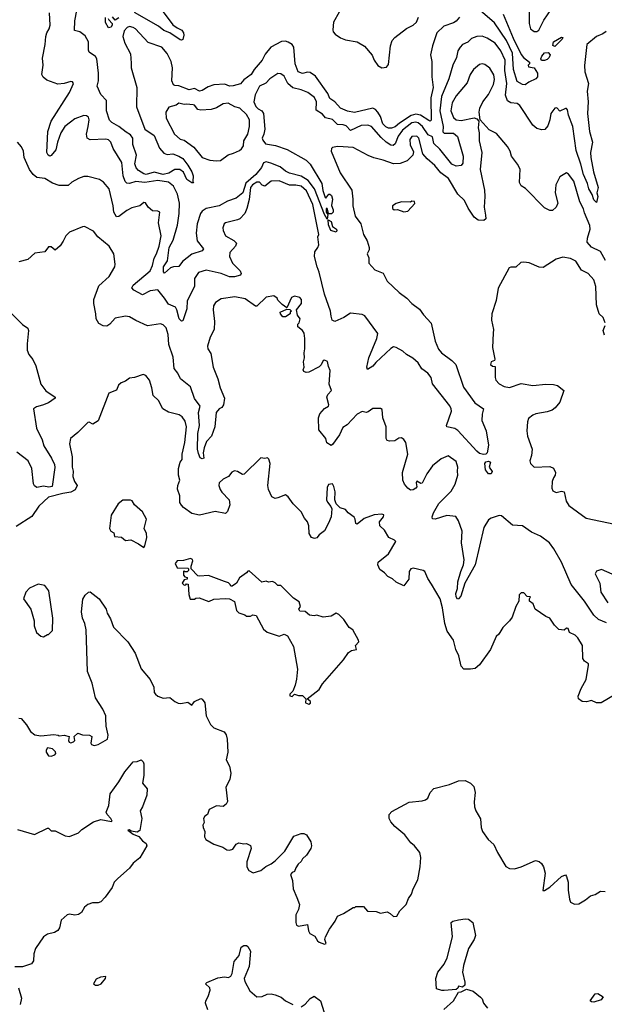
# Model space of a CAD drawing. Extents: x 1839239 to 1929705, y 762242 to 910352.
# Tile 274 of 429: x 1904802 to 1909294, y 843967 to 851535. Entities that reach past the tile are written whole.
import ezdxf

# ---------------------------------------------------------------- set-up
doc = ezdxf.new("R2010")
doc.units = 0

msp = doc.modelspace()

# ---------------------------------------------------------------- linework, layer by layer
at = {"layer": '0CON10XD'}
for points in [[(1908517.8, 851577.8), (1908593.8, 851393.8), (1908655, 851268.8), (1908674.1, 851244.1), (1908718.3, 851208.3), (1908720, 851195), (1908710, 851185), (1908711.7, 851171.7), (1908755, 851164.2), (1908781.2, 851125), (1908781.2, 851095), (1908769.2, 851080.8), (1908713.9, 851056.1), (1908685, 851033.3), (1908665, 851036.7), (1908625, 851060), (1908597.4, 851152.6), (1908588.3, 851278.3), (1908542.6, 851375), (1908450.4, 851510.4), (1908305, 851635.7)], [(1908715.8, 851595), (1908718, 851505), (1908726.7, 851465), (1908755, 851444), (1908775, 851444.2), (1908791.2, 851455), (1908829.1, 851530.9), (1908914.2, 851655)], [(1906768, 850568), (1906858.6, 850538.6), (1907002.7, 850455), (1907034.6, 850425), (1907124.6, 850275), (1907131.4, 850221.4), (1907149.3, 850169.3), (1907155, 850163.8), (1907176.8, 850193.2), (1907185, 850194.4), (1907197.8, 850185), (1907204.7, 850154.7), (1907197.5, 850107.5), (1907210, 850075), (1907209.8, 850055), (1907197.1, 850042.9), (1907182.1, 850042.1), (1907175.7, 850045.7), (1907165.6, 850085), (1907156.4, 850083.6), (1907155.9, 850055.9), (1907168.8, 850038.8), (1907165, 850002.5), (1907145, 850036.7), (1907068.7, 850235), (1907018.3, 850298.3), (1906965, 850332.5), (1906875, 850355.6), (1906845, 850371.6), (1906805, 850405.2), (1906731.2, 850431.2), (1906695, 850442.9), (1906675.5, 850434.5), (1906660.8, 850399.2), (1906617.3, 850345), (1906540.1, 850279.9), (1906517.1, 850205), (1906465, 850163.1), (1906400.2, 850139.8), (1906334.5, 850105.5), (1906235, 850084.7), (1906205, 850063.6), (1906192.6, 850045), (1906167.1, 849965), (1906158.4, 849895), (1906166.6, 849836.6), (1906214.3, 849775), (1906205, 849758.1), (1906125, 849733.3), (1906054, 849676), (1906025, 849638.1), (1905985, 849636.1), (1905961.9, 849628.1), (1905915, 849586.9), (1905906.4, 849596.4), (1905906.5, 849635), (1905937.6, 849682.4), (1905952, 849785), (1905981.6, 849841.6), (1906014, 849955), (1906027.5, 850045), (1906029.2, 850125), (1906014.6, 850195), (1905985, 850254.4), (1905945, 850287.2), (1905865, 850300), (1905765, 850283.8), (1905695, 850291.2), (1905645, 850276.4), (1905625, 850277.8), (1905611.6, 850291.6), (1905597, 850335), (1905587.1, 850437.1), (1905521.5, 850545), (1905503.1, 850595), (1905485, 850610.6), (1905465, 850617.3), (1905345, 850610.5), (1905321.1, 850625), (1905314.6, 850655), (1905329.3, 850715), (1905335.7, 850765.7), (1905331.2, 850785), (1905315, 850797.5), (1905295, 850799.4), (1905225, 850772.4), (1905191.6, 850748.4), (1905149.1, 850715), (1905117.3, 850665), (1905092.1, 850595), (1905081.1, 850535), (1905045, 850491.8), (1905035, 850487.5), (1905020.6, 850495), (1905011.8, 850515), (1905019.6, 850675), (1905043.1, 850755), (1905186.2, 850975), (1905216.2, 851045), (1905207, 851057), (1905195, 851059.2), (1905145, 851044.3), (1905095, 851039.2), (1905010.3, 851070.3), (1904983.2, 851093.2), (1904972, 851115), (1904981.9, 851185), (1904978.3, 851238.3), (1904999.4, 851345), (1905003.3, 851405), (1905011.9, 851435), (1905030, 851465), (1905035.6, 851494.4), (1905032.3, 851587.7)], [(1905658.3, 851201.7), (1905658.7, 851165), (1905701.2, 851015), (1905700.9, 850865), (1905763.3, 850695), (1905834.6, 850645), (1905877.9, 850547.9), (1905908.8, 850508.8), (1905935, 850498.2), (1905978.8, 850505), (1906025, 850486.9), (1906055, 850467.5), (1906095, 850416.2), (1906125.8, 850365), (1906136, 850335), (1906132.5, 850292.5), (1906137.5, 850282.5), (1906125, 850280), (1906086.1, 850306.1), (1906062.2, 850362.2), (1906033.3, 850383.3), (1905995, 850382.7), (1905948.1, 850355), (1905905, 850346.2), (1905835, 850363.8), (1905775, 850344.8), (1905755, 850349.7), (1905715.6, 850375), (1905696.9, 850396.9), (1905686.4, 850426.4), (1905700.4, 850495), (1905671.8, 850575), (1905671.1, 850625), (1905655, 850650), (1905619.7, 850669.7), (1905564.5, 850714.5), (1905510, 850745), (1905493.2, 850763.2), (1905470.2, 850835), (1905469.3, 850915), (1905425, 850960.4), (1905396.7, 851025), (1905407.5, 851065), (1905408, 851125), (1905394.6, 851235), (1905385, 851251.5), (1905337.5, 851285), (1905332.1, 851302.1), (1905331.9, 851365), (1905305, 851410), (1905265, 851441.5), (1905222.8, 851452.8), (1905226.3, 851526.3), (1905241.2, 851605)], [(1905898, 851605), (1905980, 851495), (1906011.5, 851471.5), (1906047.5, 851455), (1906060.8, 851435), (1906064, 851415), (1906056.4, 851383.6), (1906045, 851377.5), (1906035, 851380), (1905955, 851433.8), (1905911.2, 851451.2), (1905870, 851485), (1905685, 851590)], [(1907256.5, 851593.5), (1907213.1, 851515), (1907207.9, 851457.9), (1907211.7, 851441.7), (1907225.7, 851425), (1907267.1, 851395), (1907305, 851379.6), (1907395, 851364.8), (1907450.8, 851330.8), (1907511.4, 851261.4), (1907525, 851223.3), (1907555, 851182.5), (1907585, 851166.2), (1907620.2, 851169.8), (1907635, 851190), (1907651.2, 851335), (1907664.1, 851375), (1907685, 851398.1), (1907775, 851466.9), (1907826.5, 851493.5), (1907852.1, 851515), (1907865.9, 851554.1)], [(1905483.3, 851545), (1905486.2, 851535), (1905512.5, 851505), (1905513.3, 851495), (1905505, 851477.5), (1905485, 851473.3), (1905462.6, 851512.6), (1905460.8, 851550.8)], [(1905565, 851548.8), (1905535, 851532.5), (1905516.1, 851556.1)], [(1908181.6, 851555), (1908155.4, 851524.6), (1908135, 851509.8), (1908061.5, 851485), (1908008.5, 851435), (1907972.9, 851335), (1907960, 851265), (1907968.8, 851215), (1907968.2, 851095), (1907979.5, 851015), (1907961, 850935), (1907965, 850763.8), (1907955, 850755.5), (1907945, 850759.1), (1907881.2, 850801.2), (1907845, 850809), (1907811.1, 850798.9), (1907721.4, 850738.6), (1907687.2, 850712.8), (1907658.5, 850701.5), (1907635, 850702.3), (1907615, 850710.6), (1907591.3, 850735), (1907575, 850790.5), (1907555, 850823.6), (1907535, 850845.3), (1907515, 850854.7), (1907375, 850821.6), (1907322.3, 850832.3), (1907268.1, 850855), (1907225, 850904), (1907185, 850929.4), (1907169, 850969), (1907075, 851100.2), (1907035, 851129.2), (1907015, 851130.8), (1906975, 851121.6), (1906941.8, 851135), (1906918.6, 851195), (1906908.8, 851325), (1906895, 851345.6), (1906865, 851363.6), (1906845, 851370.4), (1906815, 851368.5), (1906731.1, 851325), (1906689.2, 851270.8), (1906665, 851225.3), (1906605, 851152.9), (1906581.6, 851115), (1906525, 851072.1), (1906498.6, 851041.4), (1906443.5, 851026.5), (1906415, 851025.2), (1906379.7, 851039.7), (1906295, 851034.6), (1906251.3, 851018.7), (1906205, 850990.7), (1906185, 850986.5), (1906145, 851005.2), (1906105, 850995.2), (1906025, 851025.6), (1905995, 851028.2), (1905984.1, 851035), (1905972.4, 851065), (1905976.5, 851165), (1905967, 851215), (1905936.7, 851275), (1905894, 851324), (1905789.8, 851359.8), (1905691.4, 851465), (1905675, 851476.4), (1905645, 851483.3), (1905628.6, 851475), (1905605, 851449.4), (1905594.7, 851405), (1905610.4, 851355), (1905652.6, 851272.6), (1905658.3, 851201.7)], [(1909309.2, 851445), (1909283.8, 851426.2), (1909235, 851405.6), (1909160.9, 851345), (1909142.2, 851182.2), (1909144, 851135), (1909172, 851045), (1909163.1, 850985), (1909170.7, 850905), (1909164.6, 850815), (1909180.4, 850675), (1909204.5, 850595), (1909189.1, 850515), (1909190.8, 850475), (1909211.8, 850365), (1909246.7, 850245), (1909237.5, 850205), (1909243.8, 850175), (1909235, 850130), (1909215, 850150), (1909202.2, 850192.2), (1909175, 850236.2), (1909166, 850275), (1909133.2, 850345), (1909114.8, 850425), (1909079.1, 850529.1), (1909052.7, 850715), (1909020.1, 850800.1), (1909012, 850842), (1909005, 850851.4), (1908995, 850853.1), (1908952.3, 850832.3), (1908928.3, 850858.3), (1908915, 850855.8), (1908882.5, 850815), (1908874.6, 850765.4), (1908860.4, 850719.6), (1908837.6, 850692.4), (1908815, 850689.1), (1908775, 850700), (1908745.6, 850725), (1908644.3, 850875), (1908625, 850890), (1908575, 850895.3), (1908551.2, 850911.2), (1908534.7, 850955), (1908546.5, 851043.5), (1908529, 851145), (1908531.3, 851225), (1908498.6, 851295), (1908455, 851353.5), (1908395, 851393.5), (1908355, 851407.8), (1908315, 851405.5), (1908275, 851391.1), (1908245, 851361.4), (1908205, 851345.7), (1908185.5, 851324.5), (1908170, 851295), (1908159.6, 851245), (1908130.4, 851185), (1908099.3, 851080.7), (1908043.2, 850945), (1908031.7, 850835), (1908056.8, 850715), (1908054.1, 850674.1), (1908065, 850664.2), (1908135, 850663.7), (1908167, 850637), (1908211, 850485), (1908207.8, 850432.2), (1908194.4, 850415), (1908155, 850409.6), (1908122.4, 850425), (1908030, 850540), (1907985, 850583.2), (1907973.8, 850635), (1907940.5, 850650.5), (1907897.6, 850715), (1907865, 850742.7), (1907845, 850747.9), (1907815, 850742.6), (1907742.9, 850685), (1907710.7, 850639.3), (1907688.2, 850581.8), (1907672.8, 850567.2), (1907655, 850570.6), (1907618.9, 850595), (1907578.9, 850628.9), (1907505.7, 850715), (1907477.5, 850725), (1907425, 850721.3), (1907345, 850684.6), (1907310.3, 850720.3), (1907288.1, 850728.1), (1907245, 850729.6), (1907205, 850766.8), (1907151.5, 850781.5), (1907129.9, 850809.9), (1907080.6, 850840.6), (1907083.1, 850905), (1907066.4, 850936.4), (1907016.2, 850975), (1906966, 850996), (1906901.1, 851011.1), (1906861.9, 851045), (1906835, 851100.8), (1906808.7, 851118.7), (1906785, 851121.9), (1906725, 851081.4), (1906693.7, 851046.3), (1906644.9, 851025.1), (1906611.3, 850958.7), (1906602.7, 850905), (1906617.7, 850867.7), (1906635, 850849.6), (1906664, 850835), (1906675.3, 850815.3), (1906685.3, 850694.7), (1906679.4, 850655), (1906666.7, 850625), (1906669.3, 850609.3), (1906691.2, 850581.2), (1906768, 850568)], [(1908915, 851329.2), (1908897.8, 851337.8), (1908903.9, 851366.1), (1908965, 851402), (1908975, 851397.5), (1908970, 851385), (1908915, 851329.2)], [(1908811.7, 851221.7), (1908807.5, 851235), (1908814.2, 851255), (1908835, 851279.2), (1908862, 851282), (1908877.5, 851265), (1908870, 851245), (1908855, 851230), (1908835, 851222.5), (1908811.7, 851221.7)], [(1909302.7, 849685), (1909265, 849754.7), (1909195, 849787.4), (1909162.9, 849825), (1909163.9, 849856.1), (1909185.3, 849924.7), (1909184, 849954), (1909141.5, 850051.5), (1909135, 850081.4), (1909106.4, 850136.4), (1909060, 850295), (1909019.1, 850349.1), (1909005, 850358.8), (1908952.2, 850327.8), (1908922.2, 850265), (1908917.8, 850205), (1908937.1, 850125), (1908925, 850093.3), (1908895, 850068.8), (1908875, 850069.2), (1908835, 850090), (1908687.7, 850237.7), (1908655, 850257.5), (1908643.1, 850283.1), (1908647.3, 850387.3), (1908628, 850425), (1908580, 850485), (1908571.2, 850525), (1908551.2, 850561.2), (1908465, 850661.2), (1908408.3, 850688.3), (1908340, 850765), (1908332, 850825), (1908337.5, 850855), (1908361.4, 850905), (1908405, 850960.8), (1908442.7, 851037.3), (1908450.4, 851075), (1908445, 851111.2), (1908415, 851162.9), (1908375, 851190.8), (1908355, 851196), (1908335, 851192), (1908288.1, 851151.9), (1908262.7, 851115), (1908241.1, 851048.9), (1908155, 850950), (1908124.7, 850895), (1908114, 850835), (1908135, 850784.3), (1908155, 850764.6), (1908195, 850760), (1908295, 850780), (1908314, 850774), (1908330, 850755), (1908326.2, 850705), (1908334, 850665), (1908332.9, 850605), (1908354.3, 850515), (1908341.2, 850385), (1908372.7, 850225), (1908377.5, 850175), (1908371.5, 850095), (1908382.1, 850032.1), (1908384, 850005), (1908368.1, 849991.9), (1908325, 849994.4), (1908295, 850018.6), (1908247.7, 850087.7), (1908220.5, 850145), (1908170, 850195), (1908097.3, 850315), (1908039.3, 850359.3), (1907993.3, 850415), (1907932.9, 850465), (1907899.2, 850505), (1907868, 850625), (1907855, 850640.8), (1907815, 850638.5), (1907799.2, 850615), (1907802.1, 850572.1), (1907828.7, 850518.7), (1907823.1, 850495), (1907778.4, 850451.6), (1907725, 850429.7), (1907675, 850427.7), (1907596.3, 850456.3), (1907523.8, 850473.8), (1907480.7, 850490.7), (1907365, 850553.3), (1907286.9, 850556.9), (1907245, 850561.2), (1907205, 850552.5), (1907197.5, 850545), (1907196.7, 850525), (1907265, 850358.8), (1907354.3, 850225), (1907363.3, 850155), (1907362.7, 850105), (1907380.6, 850025), (1907424.4, 849965), (1907442.9, 849885), (1907471.1, 849835), (1907486.9, 849785), (1907487.5, 849765), (1907472.9, 849735), (1907486, 849705), (1907485.8, 849665), (1907531.3, 849611.3), (1907595, 849588), (1907625, 849526), (1907717.2, 849437.2), (1907778, 849395), (1907814.2, 849355), (1907875, 849311.2), (1907905.5, 849265.5), (1907965, 849203.3)], [(1906315, 850450), (1906345, 850453.3), (1906403.1, 850496.9), (1906445, 850508.6), (1906491.1, 850528.9), (1906507.4, 850542.6), (1906521.5, 850565), (1906525.6, 850605), (1906554.1, 850655.9), (1906568.5, 850715), (1906567.9, 850765), (1906546.2, 850806.2), (1906495, 850855.6), (1906455, 850865.7), (1906404.2, 850894.2), (1906365, 850888.6), (1906315, 850857.5), (1906274.4, 850845.6), (1906195, 850840), (1906170, 850845), (1906145, 850877.5), (1906135, 850881.1), (1906085, 850886.9), (1906065, 850882.7), (1906025, 850893.8), (1906005, 850879.1), (1905948.3, 850861.7), (1905925.8, 850825), (1905929.1, 850779.1), (1905990.8, 850655), (1906035, 850615.7), (1906065, 850608.9), (1906140.6, 850555), (1906205, 850475.6), (1906264.4, 850455.6), (1906315, 850450)], [(1907965, 849203.3), (1907994.3, 849065), (1908021.5, 849001.5), (1908043.1, 848975), (1908123.3, 848915), (1908152.3, 848885), (1908211.9, 848711.9), (1908300.2, 848590.2), (1908366.2, 848545), (1908356, 848504), (1908354.4, 848455), (1908385.8, 848374.2), (1908404, 848265), (1908394.2, 848205.8), (1908384.2, 848195.8), (1908365, 848192), (1908335, 848200.8), (1908315, 848218.6), (1908167.7, 848377.7), (1908145, 848391.8), (1908083.3, 848405), (1908080.8, 848415), (1908118.9, 848525), (1908118.6, 848545), (1908107.1, 848567.1), (1907975, 848735.7), (1907964.8, 848784.8), (1907939.1, 848819.1), (1907892.1, 848852.1), (1907865, 848897.1), (1907824.2, 848934.2), (1907775, 848960.8), (1907745, 848986.9), (1907695, 849016.5), (1907675, 849020), (1907655, 849007.3), (1907538.8, 848901.2), (1907515, 848871.4), (1907475, 848847.5), (1907468.8, 848865), (1907483.8, 848935), (1907546.9, 849085), (1907554.2, 849124.2), (1907455, 849259.5), (1907435, 849268.5), (1907345, 849278.6), (1907293.3, 849245), (1907225, 849215.8), (1907204.5, 849224.5), (1907195.4, 849255.4), (1907189.2, 849295), (1907145.2, 849425), (1907103.9, 849595), (1907086.9, 849635), (1907066.3, 849716.3), (1907069.5, 849750.5), (1907094.2, 849785), (1907100, 849805), (1907092.5, 849865), (1907100, 849885), (1907056, 850115), (1907005, 850220.9), (1906965, 850256.4), (1906925, 850264.3), (1906875, 850264.2), (1906795.4, 850295.4), (1906735, 850293.1), (1906685, 850255.4), (1906665, 850262.7), (1906645, 850286.2), (1906625, 850286.3), (1906591.9, 850265), (1906577, 850245), (1906566.2, 850153.8), (1906547.3, 850085), (1906531.9, 850045), (1906495, 850005.6), (1906475, 849995.6), (1906385, 849974.2), (1906372.5, 849965), (1906364.2, 849935.8), (1906365.8, 849915), (1906384.2, 849875), (1906448.3, 849838.3), (1906467.6, 849817.6), (1906461.1, 849795), (1906417.3, 849745), (1906413.6, 849715), (1906437.3, 849665), (1906496.5, 849605), (1906504.4, 849585), (1906498.2, 849571.8), (1906451.7, 849558.3), (1906415, 849558.8), (1906351.2, 849585), (1906235, 849611.1), (1906176.7, 849593.3), (1906144.4, 849545), (1906144.6, 849485), (1906090, 849375), (1906086.2, 849313.8), (1906055, 849221.2), (1906045, 849218.8), (1906027.5, 849235), (1906010.9, 849305), (1905999.5, 849325), (1905945, 849348.9), (1905915.4, 849395), (1905865, 849459.1), (1905805, 849450), (1905745, 849419.2), (1905680, 849455), (1905664.2, 849475), (1905673.1, 849495), (1905803.8, 849605), (1905823.1, 849645), (1905835, 849702), (1905854.7, 849735), (1905873.1, 849795), (1905889.6, 849875), (1905870, 849975), (1905880, 850055), (1905865, 850062.9), (1905823.3, 850065), (1905788.8, 850095), (1905768.3, 850128.3), (1905755, 850130.8), (1905725, 850105.7), (1905665, 850088.2), (1905625, 850067.5), (1905565, 850022.9), (1905545, 850019.2), (1905524.6, 850055), (1905519.6, 850105), (1905490.6, 850235), (1905447.6, 850287.6), (1905415, 850305.7), (1905325, 850330.4), (1905295, 850329.2), (1905255, 850315.6), (1905203.8, 850286.2), (1905175, 850261.4), (1905105, 850260), (1905055, 850278.8), (1904995, 850314.2), (1904935, 850322.2), (1904904.7, 850344.7), (1904878.9, 850385), (1904835.6, 850475), (1904830.6, 850525), (1904816.8, 850556.8), (1904785, 850593.3)], [(1907755, 850058.8), (1907785, 850063.3), (1907838.3, 850121.7), (1907835, 850136.7), (1907815, 850140), (1907805, 850132.5), (1907736.2, 850136.2), (1907695, 850122.5), (1907667.5, 850105), (1907667.5, 850085), (1907680, 850075), (1907705, 850077.5), (1907755, 850058.8)], [(1907235, 849902.5), (1907193.1, 849915), (1907175, 849957.5), (1907172.5, 849997.5), (1907195, 849983.8), (1907205.6, 849945.6), (1907236.2, 849925), (1907240, 849915), (1907235, 849902.5)], [(1908735, 847597), (1908665, 847645.5), (1908589.4, 847649.4), (1908505, 847722.5), (1908487, 847723), (1908426.1, 847703.9), (1908405, 847690), (1908368.3, 847631.7), (1908301.9, 847345), (1908221.4, 847205), (1908190.8, 847105), (1908175, 847083.3), (1908165, 847080), (1908155, 847100), (1908154.4, 847125), (1908165.6, 847164.4), (1908170, 847215), (1908190.7, 847295), (1908212.4, 847345), (1908216.6, 847383.4), (1908198.2, 847515), (1908200.9, 847605), (1908175, 847683.8), (1908154, 847716), (1908085, 847724.5), (1907995, 847695.8), (1907975, 847697.5), (1907971.4, 847715), (1907980.6, 847745), (1908023.6, 847816.4), (1908118.3, 847911.7), (1908149.1, 847965), (1908169.5, 848035), (1908165.6, 848065), (1908170, 848095), (1908155, 848138.8), (1908095, 848182.5), (1908041.2, 848158.8), (1907974.2, 848105), (1907931.1, 848045), (1907895, 847973.8), (1907885, 847970), (1907855, 847989.2), (1907847.5, 847975), (1907853.3, 847945), (1907846.7, 847935), (1907825, 847922), (1907805, 847920), (1907783.4, 847933.4), (1907758, 847965), (1907745.8, 847995), (1907744.5, 848055), (1907783.5, 848195), (1907768.6, 848285), (1907755, 848308.8), (1907735, 848320), (1907715, 848317.5), (1907685, 848298.8), (1907645, 848296.2), (1907625, 848301.2), (1907618, 848315), (1907619.2, 848405), (1907593.3, 848475), (1907588.3, 848538.3), (1907575, 848547.5), (1907515, 848547.5), (1907480, 848520), (1907465, 848516.7), (1907435, 848522.5), (1907395, 848503.8), (1907318.2, 848421.8), (1907285, 848401.1), (1907260.6, 848345), (1907205, 848270), (1907195, 848262.5), (1907162.5, 848282.5), (1907155.8, 848315), (1907101.7, 848381.7), (1907099.4, 848475), (1907107.5, 848505), (1907145, 848546), (1907174.4, 848565), (1907177.5, 848575), (1907162.9, 848635), (1907168.8, 848655), (1907198.1, 848685), (1907181.4, 848735), (1907188.3, 848838.3), (1907175, 848870), (1907168.3, 848908.3), (1907145, 848918.8), (1907134.4, 848915.6), (1907118.7, 848881.3), (1907104, 848866), (1907025, 848826.9), (1907003.3, 848823.3), (1906985, 848830), (1906980, 848845), (1906987.8, 848865), (1906982.5, 848905), (1906990, 848935), (1906986.9, 848975), (1906992.9, 849005), (1906994.5, 849085), (1906988.9, 849125), (1906975, 849146.7), (1906940, 849175), (1906940, 849195), (1906950, 849205), (1906957.5, 849235), (1906937.5, 849265), (1906930, 849305), (1906968.8, 849355), (1906966.7, 849385), (1906955, 849400), (1906915, 849410), (1906890.7, 849399.3), (1906855, 849320), (1906820, 849345), (1906785, 849380), (1906780, 849395), (1906755, 849412.5), (1906695, 849403.3), (1906625, 849334), (1906614.5, 849334.5), (1906535, 849388.9), (1906455.4, 849405.4), (1906350.2, 849389.8), (1906307.4, 849362.6), (1906292.5, 849335), (1906288, 849305), (1906298.6, 849215), (1906296.9, 849155), (1906266.7, 849095), (1906245.8, 849025), (1906249.2, 849005), (1906270.7, 848970.7), (1906288, 848865), (1906324, 848775), (1906343.8, 848705), (1906376.2, 848625), (1906368.8, 848575), (1906356.2, 848555), (1906333.8, 848545), (1906311.2, 848515), (1906302.2, 848405), (1906275, 848333.8), (1906237.5, 848292.5), (1906220, 848245), (1906211.2, 848205), (1906217.5, 848165), (1906205, 848160), (1906188.3, 848168.3), (1906175, 848200), (1906169.5, 848235), (1906171.6, 848355), (1906182.9, 848415), (1906176.4, 848515), (1906188, 848565), (1906144.8, 848624.8), (1906113.8, 848713.8), (1906039.2, 848775), (1906017.3, 848817.3), (1905988.7, 848855), (1905982.5, 848942.5), (1905947.9, 849037.9), (1905942, 849115), (1905926.7, 849166.7), (1905905, 849190.5), (1905885, 849197.7), (1905785, 849181.1), (1905695, 849222), (1905645, 849252.5), (1905615, 849257.5), (1905535, 849241.4), (1905495.8, 849195), (1905470.7, 849179.3), (1905445, 849181.1), (1905411.2, 849201.2), (1905390.6, 849235), (1905388.5, 849275), (1905371.4, 849355), (1905373.3, 849385), (1905410.1, 849489.9), (1905489.3, 849560.7), (1905533.3, 849635), (1905536.7, 849656.7), (1905525.9, 849735.9), (1905490.6, 849795), (1905402, 849865), (1905369.7, 849909.7), (1905300, 849945), (1905285, 849943.8), (1905185, 849901.2), (1905157.5, 849875), (1905136.9, 849833.1), (1905112.7, 849797.3), (1905075, 849762.5), (1905045, 849788.8), (1905025, 849790), (1904995, 849750), (1904918.3, 849741.7), (1904865, 849692.5), (1904797, 849673)], [(1909300.8, 849205), (1909285.7, 849245), (1909255.8, 849275), (1909234.3, 849344.3), (1909229.4, 849485), (1909214.5, 849534.5), (1909169.2, 849585), (1909119.6, 849609.6), (1909075, 849680), (1909035, 849700), (1908975, 849709.2), (1908925, 849694.2), (1908825, 849630), (1908794.2, 849634.2), (1908716.8, 849666.8), (1908675, 849672.5), (1908651.7, 849668.3), (1908615, 849633.8), (1908575, 849633.8), (1908563, 849627), (1908479.5, 849470.5), (1908462.3, 849377.7), (1908431.2, 849275), (1908426.7, 849225), (1908443.8, 849155), (1908441.2, 849125), (1908436.4, 849016.4), (1908452.5, 848925), (1908450, 848915), (1908423.7, 848906.3), (1908418.9, 848885), (1908435, 848871.9), (1908455, 848870), (1908456.2, 848785), (1908461.2, 848765), (1908485.9, 848735.9), (1908525, 848716), (1908565, 848709.4), (1908655, 848738.6), (1908745, 848723.1), (1908845, 848733.1), (1908905, 848731.4), (1908935, 848724), (1908982.5, 848685), (1908952, 848595), (1908917.4, 848552.6), (1908893.8, 848535), (1908855, 848521.1), (1908767.5, 848505), (1908744.6, 848495.4), (1908710.9, 848469.1), (1908702.9, 848445), (1908698, 848375), (1908703.8, 848335), (1908738.8, 848235), (1908733.8, 848185), (1908721.2, 848145), (1908726.2, 848125), (1908755, 848096), (1908875, 848100), (1908905, 848088.8), (1908918, 848055), (1908916, 848035), (1908905, 848013.3), (1908892.9, 847985), (1908891.1, 847935), (1908899.2, 847915), (1908925, 847901.5), (1908965, 847911.2), (1908985, 847906.7), (1909000, 847835), (1909021.2, 847801.2), (1909155, 847703.3), (1909375, 847658.9)], [(1906845, 849252.5), (1906825, 849252.5), (1906806.7, 849275), (1906805, 849287.5), (1906855, 849310), (1906877, 849307), (1906890, 849295), (1906881.7, 849288.3), (1906880, 849275), (1906845, 849252.5)], [(1904741.9, 849275), (1904825, 849192.9), (1904865.8, 849165), (1904869.2, 849145), (1904858.9, 849045), (1904860, 848995), (1904872.7, 848962.7), (1904904.5, 848924.5), (1904926.7, 848875), (1904965.6, 848735), (1905003.3, 848683.3), (1905074, 848635), (1905074, 848625), (1905025, 848589.4), (1904978.2, 848571.8), (1904930.8, 848559.2), (1904907.5, 848545), (1904932.2, 848395), (1904974.7, 848305), (1904988.5, 848258.5), (1905046.8, 848165), (1905069.1, 848115), (1905072.4, 848092.4), (1905052.4, 847947.6), (1905027, 847943), (1904985, 847949.1), (1904935, 847940.6), (1904915, 847952), (1904908.2, 847968.2), (1904894.7, 848085), (1904867.5, 848145), (1904779.8, 848209.8)], [(1909295, 849111.2), (1909285.8, 849145), (1909301.4, 849185)], [(1909395, 846357.8), (1909270, 846285), (1909233.2, 846283.2), (1909195, 846301.2), (1909157.9, 846292.1), (1909123.3, 846295), (1909096.7, 846315), (1909093.8, 846335), (1909115.7, 846394.3), (1909155.8, 846464.2), (1909172.5, 846575), (1909172.5, 846585), (1909142.5, 846605), (1909128.8, 846625), (1909126, 846725), (1909091.2, 846785), (1909070, 846805), (1909027.5, 846825), (1909016.8, 846856.8), (1909005, 846858.8), (1908985, 846843.3), (1908945, 846847.5), (1908912.1, 846882.1), (1908875.9, 846935.9), (1908845, 846946.7), (1908763.3, 847005), (1908747.5, 847045), (1908720, 847065), (1908720, 847085), (1908728.3, 847098.3), (1908701.7, 847101.7), (1908675, 847130), (1908655, 847128.8), (1908640, 847115), (1908636.7, 847065), (1908614.1, 847025.9), (1908585, 846942.5), (1908566.7, 846915), (1908515, 846863.3), (1908485, 846812.5), (1908462.5, 846795), (1908420, 846695), (1908335, 846576.2), (1908301.2, 846548.8), (1908265, 846542), (1908215, 846543.3), (1908193.8, 846565), (1908177.5, 846645), (1908154.4, 846695), (1908135.6, 846765), (1908086.4, 846835), (1908068, 846895), (1908052, 847015), (1908032.9, 847085), (1907965.6, 847195.6), (1907938.8, 847238.8), (1907916.2, 847295), (1907902.3, 847302.3), (1907825, 847320), (1907806.7, 847315), (1907796, 847295), (1907792, 847235), (1907755, 847182.5), (1907695, 847212), (1907667.6, 847237.6), (1907631.2, 847255), (1907605, 847284), (1907569.5, 847309.5), (1907554, 847345), (1907556.7, 847365), (1907635, 847430), (1907692, 847525), (1907683.3, 847535), (1907637.5, 847555), (1907605, 847612.5), (1907570, 847645), (1907567.5, 847675), (1907597.5, 847715), (1907599.3, 847729.3), (1907585.8, 847735.8), (1907525, 847729.4), (1907449.1, 847700.9), (1907395, 847657.5), (1907385, 847662.5), (1907381.2, 847695), (1907371.2, 847711.2), (1907326.7, 847745), (1907305, 847770), (1907265, 847782.5), (1907233, 847813), (1907223.3, 847845), (1907226.7, 847905), (1907216.4, 847946.4), (1907205, 847966.7), (1907175, 847962.5), (1907165, 847940), (1907160, 847845), (1907168, 847828), (1907193.6, 847793.6), (1907200, 847775), (1907196, 847715), (1907175.7, 847665), (1907144.6, 847605.4), (1907103.8, 847576.2), (1907085, 847552.5), (1907067.7, 847547.7), (1907045, 847556.2), (1907025.7, 847585), (1907024.6, 847645), (1907014.6, 847675), (1906990, 847705), (1906965, 847753.6), (1906904.6, 847814.6), (1906865, 847868.8), (1906845, 847883.3), (1906785, 847858.8), (1906765, 847856.2), (1906738.8, 847868.8), (1906713.6, 847923.6), (1906708.2, 847955), (1906726.7, 848125), (1906717, 848157), (1906707, 848167), (1906685, 848162.5), (1906655, 848167.5), (1906528.3, 848041.7), (1906515, 848040), (1906475, 848062.5), (1906453.6, 848066.4), (1906433.6, 848056.4), (1906406.7, 848025), (1906365.5, 848004.5), (1906334.5, 847975.5), (1906332, 847955), (1906342.5, 847925), (1906354.5, 847904.5), (1906412, 847845), (1906416, 847805), (1906400, 847755), (1906385, 847740), (1906305, 847754), (1906185, 847725.8), (1906125, 847740.6), (1906060.8, 847785), (1906045, 847802.5), (1906033.8, 847825), (1906033.8, 847875), (1906014.6, 847925.4), (1906018.1, 847955), (1906033.5, 847995), (1906021.9, 848035), (1906023.5, 848085), (1906034.5, 848135), (1906050.6, 848155), (1906051.3, 848195), (1906070.5, 848285), (1906082.8, 848405), (1906075, 848450), (1906051.9, 848481.9), (1906028.9, 848498.9), (1905945, 848517.5), (1905902.5, 848545), (1905868.8, 848608.8), (1905827.6, 848647.6), (1905818.2, 848705), (1905798.6, 848765), (1905771.2, 848801.2), (1905751.7, 848808.3), (1905684.2, 848785.8), (1905645, 848780), (1905615, 848756), (1905582.5, 848745), (1905562.7, 848727.3), (1905545, 848686.7), (1905486.1, 848663.9), (1905405, 848452.5), (1905365, 848427.5), (1905335, 848442.5), (1905325, 848440), (1905248.3, 848361.7), (1905193.9, 848316.1), (1905186.2, 848275), (1905205.5, 848175.5), (1905204.6, 848095), (1905214.4, 848065), (1905210, 848025), (1905223.8, 847985), (1905243.8, 847955), (1905227.7, 847922.3), (1905195, 847902.6), (1905135, 847894), (1905024.8, 847865.2), (1904949.1, 847795), (1904895, 847716.5), (1904775, 847639.2)], [(1908425, 848043.8), (1908405, 848043.8), (1908382.5, 848075), (1908377.5, 848125), (1908383, 848137), (1908405, 848142.5), (1908420, 848135), (1908410, 848095), (1908431.7, 848061.7), (1908425, 848043.8)], [(1905755, 847477.5), (1905765, 847490), (1905780, 847555), (1905777, 847587), (1905760, 847625), (1905776.7, 847695), (1905745, 847752.5), (1905685, 847807.5), (1905666.4, 847836.4), (1905655, 847842.5), (1905595, 847842.5), (1905560, 847815), (1905505, 847727.5), (1905492.5, 847625), (1905503.6, 847603.6), (1905525, 847590), (1905531.7, 847561.7), (1905585, 847556.7), (1905615, 847532.5), (1905657, 847537), (1905715, 847506.7), (1905755, 847477.5)], [(1909310, 846900), (1909250, 846925), (1909215, 846958), (1909142.2, 847065), (1909039.6, 847195), (1908964.7, 847365), (1908907, 847467), (1908873.4, 847513.4), (1908804.4, 847564.4), (1908735, 847597)], [(1907025, 846274), (1907037, 846283), (1907036.2, 846295), (1907010, 846315), (1907103.9, 846386.1), (1907128.7, 846431.3), (1907290.8, 846615), (1907328.8, 846671.2), (1907352.3, 846687.7), (1907390, 846695), (1907382.5, 846725), (1907407.5, 846752.5), (1907406.7, 846765), (1907362.5, 846845), (1907333.6, 846863.6), (1907292.5, 846925), (1907255, 846962.5), (1907235, 846972.5), (1907195, 846951.2), (1907135, 846943.3), (1907085, 846957.5), (1907065, 846952.5), (1907028.3, 846958.3), (1906995, 846987.5), (1906955, 846990), (1906947.5, 847005), (1906960, 847025), (1906950, 847060), (1906905, 847090), (1906810, 847185), (1906785, 847187.5), (1906765, 847207.5), (1906745, 847217.5), (1906715, 847212.5), (1906695, 847220), (1906663, 847213), (1906565, 847300), (1906555, 847297.5), (1906546.2, 847283.8), (1906492.5, 847245), (1906467.5, 847205), (1906435, 847180), (1906425, 847180), (1906420, 847195), (1906406.1, 847206.1), (1906375, 847218), (1906253, 847263), (1906185, 847257.5), (1906171.2, 847261.2), (1906120, 847315), (1906120, 847335), (1906133.3, 847375), (1906130, 847385), (1906115, 847393.3), (1906061.7, 847378.3), (1906013, 847377), (1905997.5, 847355), (1906011.7, 847321.7), (1906095, 847320), (1906100, 847315), (1906098.3, 847301.7), (1906088.3, 847291.7), (1906075, 847290), (1906065, 847300), (1906060, 847295), (1906060, 847265), (1906071.7, 847251.7), (1906088.3, 847248.3), (1906090, 847235), (1906065, 847230), (1906050, 847205), (1906065, 847190), (1906078.3, 847191.7), (1906085, 847200), (1906097, 847197), (1906103, 847117), (1906111.7, 847081.7), (1906145, 847080), (1906155, 847090), (1906181.7, 847091.7), (1906255, 847063.3), (1906295, 847080), (1906385, 847086.7), (1906415, 847082.5), (1906453, 847063), (1906467.5, 846995), (1906486.4, 846976.4), (1906531.7, 846961.7), (1906545, 846950), (1906575, 846950), (1906595, 846960), (1906620, 846955), (1906675, 846850), (1906705, 846827.5), (1906795, 846797.5), (1906835, 846812.5), (1906859.3, 846799.3), (1906906.4, 846716.4), (1906936.4, 846543.6), (1906930, 846465), (1906919.3, 846420.7), (1906900, 846375), (1906878.3, 846351.7), (1906878.3, 846338.3), (1906897, 846333), (1906915, 846350), (1906945, 846340), (1906975, 846340), (1907000, 846315), (1906997.5, 846285), (1907025, 846274)], [(1909355, 847272.5), (1909271.7, 847308.3), (1909234.2, 847295.8), (1909224, 847276), (1909259.2, 847205), (1909267.8, 847135), (1909322, 847052)], [(1904985, 846792.5), (1905015, 846810), (1905025, 846810), (1905055, 846840), (1905056.7, 846935), (1905026.7, 847145), (1904996.1, 847186.1), (1904945, 847197.5), (1904876.7, 847165), (1904850, 847135), (1904832.5, 847085), (1904887.5, 847005), (1904913.3, 846915), (1904913.3, 846875), (1904932.5, 846825), (1904965, 846797.5), (1904985, 846792.5)], [(1904795, 846166.7), (1904813.6, 846163.6), (1904856, 846115), (1904885.8, 846065), (1904918, 846038), (1904965, 846031.5), (1905065, 846042), (1905097, 846037), (1905105, 846030), (1905145, 846036.7), (1905182.5, 846025), (1905176.9, 845995), (1905182.4, 845982.4), (1905195, 845977.5), (1905216.6, 845983.4), (1905226, 845994), (1905220, 846025), (1905248.3, 846051.7), (1905285, 846038), (1905340, 846035), (1905357.5, 846025), (1905348, 845975), (1905355, 845964), (1905375, 845956.9), (1905406, 845965), (1905476.4, 846005), (1905481.9, 846035), (1905467.5, 846105), (1905465.4, 846165), (1905463.6, 846185), (1905441.5, 846235), (1905385, 846323.8), (1905358.4, 846435), (1905324.3, 846524.3), (1905313.2, 846845), (1905301.7, 846895), (1905284.6, 846935), (1905278.1, 846985), (1905288.8, 847081.2), (1905305, 847112.5), (1905330, 847135), (1905345, 847137.5), (1905413.3, 847085), (1905466, 847005), (1905474.1, 846974.1), (1905500.3, 846930.3), (1905524.2, 846865), (1905634.5, 846754.5), (1905690.8, 846665), (1905736.5, 846546.5)], [(1905736.5, 846546.5), (1905805, 846463.8), (1905832.5, 846405), (1905835.8, 846365), (1905845, 846350), (1905865, 846336), (1905905, 846321.4), (1905956.1, 846326.1), (1905993.3, 846295), (1906021.2, 846281.2), (1906041.7, 846278.3), (1906095, 846288.8), (1906125, 846266.7), (1906145.8, 846294.2), (1906193.6, 846316.4), (1906205, 846312.5), (1906224.1, 846284.1), (1906235.5, 846185.5), (1906267.8, 846117.8), (1906293.3, 846093.3), (1906372.3, 846062.3), (1906388.8, 846038.8), (1906397.5, 846005), (1906401.4, 845905), (1906390, 845845), (1906415, 845797.5), (1906425.8, 845745), (1906417.1, 845695), (1906386.7, 845635), (1906400, 845525), (1906390, 845505), (1906365, 845487.5), (1906315, 845493.3), (1906257.5, 845465), (1906246.7, 845425), (1906225, 845414.2), (1906214.5, 845395.5), (1906220, 845365), (1906210, 845345), (1906213, 845327), (1906224, 845295), (1906222.9, 845255), (1906233.7, 845233.7), (1906295, 845198.1), (1906363.9, 845173.9), (1906394.2, 845154.2), (1906415, 845152), (1906441.2, 845158.8), (1906465, 845197.5), (1906485, 845208.8), (1906525, 845200), (1906545, 845202.5), (1906575, 845187.5), (1906581.2, 845165), (1906547, 845063), (1906546.7, 845025), (1906562.5, 844995), (1906597, 844977), (1906655, 844996.2), (1906692.7, 845027.3), (1906735, 845047.5), (1906765, 845070), (1906838.6, 845145), (1906909.5, 845260.5), (1906965, 845278.8), (1906985, 845278.8), (1907005, 845270), (1907040, 845215), (1907044.2, 845185), (1907039.2, 845165), (1907007.1, 845112.9), (1906975, 845086.2), (1906965.8, 845064.2), (1906943.3, 845045), (1906923.8, 845015), (1906915, 844987.5), (1906895, 844980.8), (1906883.1, 844965), (1906897.7, 844917.7), (1906904.3, 844854.3), (1906931.7, 844788.3), (1906953.3, 844735), (1906943.9, 844696.1), (1906923.3, 844655), (1906923.3, 844595), (1906930, 844575), (1906945, 844566.7), (1907015, 844580), (1907020.7, 844530.7), (1907030.7, 844510.7), (1907070, 844490), (1907091.2, 844455), (1907103.8, 844445), (1907145, 844430), (1907156.7, 844435), (1907147.5, 844465), (1907153.3, 844485), (1907182.5, 844545), (1907226.7, 844605), (1907243.3, 844645), (1907290, 844665), (1907365, 844710), (1907378.3, 844711.7), (1907385, 844720), (1907445, 844720), (1907475, 844682.5), (1907541.7, 844681.7), (1907575, 844667.5), (1907625, 844677.5), (1907650, 844665), (1907675, 844642.5), (1907700, 844645), (1907723.6, 844686.4), (1907772.5, 844735), (1907789.3, 844780.7), (1907813.3, 844815), (1907826.2, 844855), (1907862, 844925), (1907880, 845025), (1907884, 845095), (1907875.8, 845135), (1907835.8, 845185), (1907808.7, 845208.7), (1907760.9, 845270.9), (1907685.8, 845335), (1907655, 845368.8), (1907640, 845395), (1907640, 845425), (1907661.3, 845448.7), (1907795, 845520.6), (1907895, 845530), (1907921.2, 845538.8), (1907937.9, 845552.1), (1907955.8, 845595), (1907985, 845627.1), (1908105, 845656.9), (1908175, 845685.6), (1908225, 845687.1), (1908267.3, 845667.3), (1908290.9, 845640.9), (1908302.5, 845595), (1908294.2, 845524.2), (1908297.5, 845485), (1908306, 845455), (1908342.3, 845392.3), (1908349.2, 845325), (1908359.2, 845295), (1908402, 845235), (1908444.5, 845194.5), (1908473.6, 845133.6), (1908537.3, 845027.3), (1908565, 845010), (1908605, 845009.2), (1908655, 845022.9), (1908765, 845072), (1908792.5, 845065), (1908810.5, 845050.5), (1908826, 845025), (1908840, 844975), (1908821.7, 844841.7), (1908835, 844842.5), (1908875, 844866.7), (1908965, 844950), (1908995, 844962.5), (1909005, 844950), (1909017.5, 844905), (1909017.5, 844845), (1909026.2, 844775), (1909035, 844752.5), (1909065, 844737.5), (1909099.3, 844740.7), (1909150.5, 844769.5), (1909188, 844802), (1909225, 844812), (1909265, 844836), (1909300, 844835)], [(1905045, 845874), (1905072.5, 845885), (1905080, 845895), (1905077, 845907), (1905055, 845930), (1905015, 845937.5), (1905005, 845920), (1905006, 845905), (1905025, 845876.7), (1905045, 845874)], [(1904785, 845311.4), (1904915, 845273.3), (1905015, 845321.2), (1905025, 845320), (1905045, 845300.9), (1905075, 845300.8), (1905151.3, 845261.3), (1905185, 845257.5), (1905255, 845284.5), (1905280.2, 845309.8), (1905369.3, 845370.7), (1905425, 845388.9), (1905508.3, 845371.7), (1905513.3, 845375), (1905503.3, 845395), (1905475, 845425.8), (1905467.8, 845445), (1905487.9, 845495), (1905496.7, 845585), (1905563.5, 845676.5), (1905610, 845755), (1905675, 845830), (1905705, 845832.5), (1905735, 845846.7), (1905750.7, 845830.7), (1905756.7, 845815), (1905756, 845725), (1905746.4, 845666.4), (1905783, 845623), (1905779.2, 845575), (1905745.8, 845485), (1905728.8, 845455), (1905740, 845395), (1905725, 845302.5), (1905705, 845290), (1905658.3, 845298.3), (1905645, 845308.8), (1905633.3, 845306.7), (1905675, 845274.2), (1905717.5, 845257.5), (1905745, 845222.5), (1905773.5, 845203.5), (1905779.4, 845185), (1905726.6, 845093.4), (1905675, 845050.8), (1905646.8, 845013.2), (1905556.7, 844933.3), (1905529.4, 844905), (1905512.9, 844865), (1905458.9, 844791.1), (1905425.4, 844754.6), (1905405, 844746.5), (1905362.9, 844747.1), (1905325, 844734.2), (1905300.8, 844715), (1905276.1, 844673.9), (1905255, 844658.1), (1905225, 844651.9), (1905185, 844660), (1905166.2, 844653.8), (1905120, 844615), (1905108.6, 844555), (1905095, 844533.8), (1905070.9, 844519.1), (1905015, 844505.7), (1904985, 844485.8), (1904922.8, 844397.2), (1904911.4, 844355), (1904907.9, 844302.1), (1904892.4, 844277.6), (1904825, 844255.6), (1904765, 844255.8)], [(1908045, 844072), (1908005.9, 844085.9), (1907999.4, 844165), (1908016.1, 844213.9), (1908063.1, 844275), (1908086.4, 844323.6), (1908127.9, 844485), (1908116.9, 844595), (1908129.2, 844605), (1908175, 844616.5), (1908225, 844624.1), (1908250.4, 844620.4), (1908284.6, 844595), (1908304.2, 844495), (1908294.2, 844465), (1908250, 844395), (1908212.3, 844265), (1908205.6, 844215), (1908223.6, 844136.4), (1908222.5, 844115), (1908205, 844100), (1908175, 844107.5), (1908168.8, 844091.2), (1908155, 844080), (1908065, 844073.5), (1908045, 844072)], [(1906247.5, 843925), (1906230, 843975), (1906232.5, 843995), (1906251.7, 844028.3), (1906266.7, 844075), (1906262.5, 844095), (1906230, 844125), (1906240, 844135), (1906325, 844169.4), (1906375, 844177.1), (1906405.9, 844174.1), (1906425, 844183.8), (1906435.5, 844205), (1906450, 844295), (1906487.9, 844342.1), (1906503.9, 844406.1), (1906525, 844420), (1906545, 844420), (1906555, 844412.5), (1906576.1, 844376.1), (1906565, 844257.5), (1906528.2, 844165), (1906531.2, 844141.2), (1906571.5, 844071.5), (1906625, 844024.4), (1906665, 844027.5), (1906705, 844045.7), (1906735, 844047.5), (1906765, 844040.8), (1906812.1, 844022.1), (1906845, 843994), (1906900, 843965)], [(1905385, 844113.3), (1905405, 844114), (1905428.8, 844125), (1905462.5, 844165), (1905465, 844180), (1905423, 844177), (1905390.7, 844159.3), (1905370, 844125), (1905385, 844113.3)], [(1904794.4, 844094.4), (1904817.1, 844015), (1904805, 843966.7)], [(1908062.3, 843927.7), (1908135.9, 843994.1), (1908175, 844060), (1908195, 844062.5), (1908235, 844082.5), (1908287, 844067), (1908343, 844023), (1908355, 844010), (1908366.4, 843976.4), (1908397, 843937)], [(1906965, 843946.7), (1906995, 843968.8), (1907035, 844011.2), (1907065, 844030), (1907112.5, 843995), (1907142, 843905)], [(1909215, 843984.3), (1909196.1, 843986.1), (1909186.7, 843995), (1909225, 844046.7), (1909245, 844051.2), (1909286.7, 844025), (1909269.3, 844000.7), (1909215, 843984.3)]]:
    msp.add_lwpolyline(points, dxfattribs=at)

doc.saveas('drawing.dxf')
